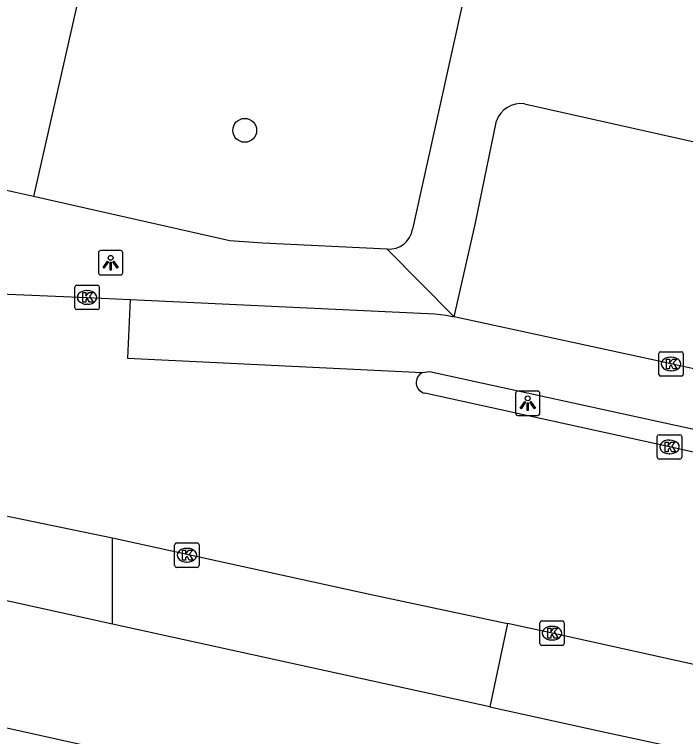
# Model space of a CAD drawing. Extents: x 162172 to 163187, y 382874 to 383684.
# Drawn here: x 163064.08 to 163091.57, y 383050.22 to 383079.81 of the extents above; entities that cross this region are included whole.
import ezdxf

# ---------------------------------------------------------------- set-up
doc = ezdxf.new("R2010")
doc.units = 0
for name, color, linetype in [('IMGEO_Boom', 7, 'Continuous'), ('IMGEO_Fietspad_open', 7, 'Continuous'), ('IMGEO_Groenvoorziening', 7, 'Continuous'), ('IMGEO_Kolk', 7, 'Continuous'), ('IMGEO_Lichtpunt', 7, 'Continuous'), ('IMGEO_Pand', 7, 'Continuous'), ('IMGEO_Rijbaan_lokaal_open', 7, 'Continuous'), ('IMGEO_Voetpad_open', 7, 'Continuous')]:
    doc.layers.add(name, color=color, linetype=linetype)

msp = doc.modelspace()

# ---------------------------------------------------------------- linework, layer by layer
at = {"layer": 'IMGEO_Boom'}
msp.add_circle((163073.513, 383075.062), 0.489, dxfattribs=at)
at = {"layer": 'IMGEO_Fietspad_open'}
for points in [[(163068.825, 383068.129), (163081.303, 383067.542), (163081.762, 383067.487), (163082.089, 383067.416)], [(163093.192, 383065.008), (163090.977, 383065.49), (163082.089, 383067.416)], [(163080.79, 383065.134), (163081.09, 383065.184), (163101.866, 383060.645)]]:
    msp.add_lwpolyline(points, dxfattribs=at)
at = {"layer": 'IMGEO_Groenvoorziening'}
msp.add_lwpolyline([(163067.198, 383082.662), (163064.86, 383072.345)], dxfattribs=at)
at = {"layer": 'IMGEO_Kolk'}
for p, q in [((163066.557, 383067.789), (163066.557, 383068.641)), ((163066.632, 383068.715), (163067.484, 383068.715)), ((163067.558, 383068.641), (163067.558, 383067.789)), ((163067.045, 383068.495), (163067.07, 383068.495)), ((163067.068, 383067.935), (163067.043, 383067.935)), ((163067.484, 383067.715), (163066.632, 383067.715)), ((163090.551, 383065.989), (163091.403, 383065.989)), ((163090.476, 383065.063), (163090.476, 383065.915)), ((163090.964, 383065.769), (163090.989, 383065.769)), ((163091.477, 383065.915), (163091.477, 383065.063)), ((163090.987, 383065.209), (163090.962, 383065.209)), ((163091.403, 383064.989), (163090.551, 383064.989)), ((163090.415, 383061.663), (163090.415, 383062.515)), ((163090.49, 383062.589), (163091.342, 383062.589)), ((163091.416, 383062.515), (163091.416, 383061.663)), ((163090.903, 383062.369), (163090.928, 383062.369)), ((163091.342, 383061.589), (163090.49, 383061.589)), ((163090.926, 383061.809), (163090.901, 383061.809)), ((163070.644, 383057.226), (163070.644, 383058.078)), ((163070.719, 383058.152), (163071.571, 383058.152)), ((163071.645, 383058.078), (163071.645, 383057.226)), ((163071.132, 383057.932), (163071.157, 383057.932)), ((163071.571, 383057.152), (163070.719, 383057.152)), ((163071.155, 383057.372), (163071.13, 383057.372)), ((163085.605, 383054.031), (163085.605, 383054.883)), ((163085.68, 383054.957), (163086.532, 383054.957)), ((163086.093, 383054.737), (163086.118, 383054.737)), ((163086.606, 383054.883), (163086.606, 383054.031)), ((163086.116, 383054.177), (163086.091, 383054.177)), ((163086.532, 383053.957), (163085.68, 383053.957))]:
    msp.add_line(p, q, dxfattribs=at)
for points in [[(163066.557, 383067.789), (163066.557, 383068.641)], [(163066.632, 383068.715), (163067.484, 383068.715)], [(163067.558, 383068.641), (163067.558, 383067.789)], [(163066.878, 383068.415), (163067.001, 383068.415), (163067.001, 383068.264), (163067.131, 383068.415), (163067.295, 383068.415), (163067.149, 383068.264), (163067.302, 383068.015), (163067.15, 383068.015), (163067.065, 383068.179), (163067.001, 383068.112), (163067.001, 383068.015), (163066.878, 383068.015), (163066.878, 383068.415)], [(163067.484, 383067.715), (163066.632, 383067.715)], [(163090.551, 383065.989), (163091.403, 383065.989)], [(163090.476, 383065.063), (163090.476, 383065.915)], [(163090.797, 383065.689), (163090.92, 383065.689), (163090.92, 383065.538), (163091.05, 383065.689), (163091.214, 383065.689), (163091.068, 383065.538), (163091.221, 383065.289), (163091.069, 383065.289), (163090.984, 383065.453), (163090.92, 383065.386), (163090.92, 383065.289), (163090.797, 383065.289), (163090.797, 383065.689)], [(163091.477, 383065.915), (163091.477, 383065.063)], [(163091.403, 383064.989), (163090.551, 383064.989)], [(163090.415, 383061.663), (163090.415, 383062.515)], [(163090.49, 383062.589), (163091.342, 383062.589)], [(163091.416, 383062.515), (163091.416, 383061.663)], [(163090.736, 383062.289), (163090.859, 383062.289), (163090.859, 383062.138), (163090.989, 383062.289), (163091.153, 383062.289), (163091.007, 383062.138), (163091.16, 383061.889), (163091.008, 383061.889), (163090.923, 383062.053), (163090.859, 383061.986), (163090.859, 383061.889), (163090.736, 383061.889), (163090.736, 383062.289)], [(163091.342, 383061.589), (163090.49, 383061.589)], [(163070.644, 383057.226), (163070.644, 383058.078)], [(163070.719, 383058.152), (163071.571, 383058.152)], [(163071.645, 383058.078), (163071.645, 383057.226)], [(163070.965, 383057.852), (163071.088, 383057.852), (163071.088, 383057.701), (163071.218, 383057.852), (163071.382, 383057.852), (163071.236, 383057.701), (163071.389, 383057.452), (163071.237, 383057.452), (163071.152, 383057.616), (163071.088, 383057.549), (163071.088, 383057.452), (163070.965, 383057.452), (163070.965, 383057.852)], [(163071.571, 383057.152), (163070.719, 383057.152)], [(163085.605, 383054.031), (163085.605, 383054.883)], [(163085.68, 383054.957), (163086.532, 383054.957)], [(163086.606, 383054.883), (163086.606, 383054.031)], [(163085.926, 383054.657), (163086.049, 383054.657), (163086.049, 383054.506), (163086.179, 383054.657), (163086.343, 383054.657), (163086.197, 383054.506), (163086.35, 383054.257), (163086.198, 383054.257), (163086.113, 383054.421), (163086.049, 383054.354), (163086.049, 383054.257), (163085.926, 383054.257), (163085.926, 383054.657)], [(163086.532, 383053.957), (163085.68, 383053.957)]]:
    msp.add_lwpolyline(points, dxfattribs=at)
for centre, start, end in [((163066.634, 383068.639), 91.552, 178.448), ((163066.634, 383068.639), 91.552, 178.448), ((163067.482, 383068.639), 1.552, 88.448), ((163067.482, 383068.639), 1.552, 88.448), ((163066.634, 383067.791), 181.552, 268.448), ((163066.634, 383067.791), 181.552, 268.448), ((163067.482, 383067.791), 271.552, 358.448), ((163067.482, 383067.791), 271.552, 358.448), ((163090.553, 383065.913), 91.552, 178.448), ((163090.553, 383065.913), 91.552, 178.448), ((163091.401, 383065.913), 1.552, 88.448), ((163091.401, 383065.913), 1.552, 88.448), ((163090.553, 383065.065), 181.552, 268.448), ((163090.553, 383065.065), 181.552, 268.448), ((163091.401, 383065.065), 271.552, 358.448), ((163091.401, 383065.065), 271.552, 358.448), ((163090.492, 383062.513), 91.552, 178.448), ((163090.492, 383062.513), 91.552, 178.448), ((163091.34, 383062.513), 1.552, 88.448), ((163091.34, 383062.513), 1.552, 88.448), ((163090.492, 383061.665), 181.552, 268.448), ((163090.492, 383061.665), 181.552, 268.448), ((163091.34, 383061.665), 271.552, 358.448), ((163091.34, 383061.665), 271.552, 358.448), ((163070.721, 383058.076), 91.552, 178.448), ((163070.721, 383058.076), 91.552, 178.448), ((163071.569, 383058.076), 1.552, 88.448), ((163071.569, 383058.076), 1.552, 88.448), ((163070.721, 383057.228), 181.552, 268.448), ((163070.721, 383057.228), 181.552, 268.448), ((163071.569, 383057.228), 271.552, 358.448), ((163071.569, 383057.228), 271.552, 358.448), ((163085.682, 383054.881), 91.552, 178.448), ((163085.682, 383054.881), 91.552, 178.448), ((163086.53, 383054.881), 1.552, 88.448), ((163086.53, 383054.881), 1.552, 88.448), ((163085.682, 383054.033), 181.552, 268.448), ((163085.682, 383054.033), 181.552, 268.448), ((163086.53, 383054.033), 271.552, 358.448), ((163086.53, 383054.033), 271.552, 358.448)]:
    msp.add_arc(centre, 0.0765, start, end, dxfattribs=at)
for centre, major_axis, ratio, start_param, end_param in [((163067.044, 383068.215), (-0.387, 0.002), 0.722429, 4.712389, 7.853982), ((163067.069, 383068.215), (-0.39, 0.002), 0.717154, 1.570796, 4.712389), ((163090.963, 383065.489), (-0.387, 0.002), 0.722429, 4.712389, 7.853982), ((163090.988, 383065.489), (-0.39, 0.002), 0.717154, 1.570796, 4.712389), ((163090.902, 383062.089), (-0.387, 0.002), 0.722429, 4.712389, 7.853982), ((163090.927, 383062.089), (-0.39, 0.002), 0.717154, 1.570796, 4.712389), ((163071.131, 383057.652), (-0.387, 0.002), 0.722429, 4.712389, 7.853982), ((163071.156, 383057.652), (-0.39, 0.002), 0.717154, 1.570796, 4.712389), ((163086.092, 383054.457), (-0.387, 0.002), 0.722429, 4.712389, 7.853982), ((163086.117, 383054.457), (-0.39, 0.002), 0.717154, 1.570796, 4.712389)]:
    msp.add_ellipse(centre, major_axis=major_axis, ratio=ratio, start_param=start_param, end_param=end_param, dxfattribs=at)
at = {"layer": 'IMGEO_Lichtpunt'}
for p, q in [((163068.424, 383070.136), (163067.616, 383070.136)), ((163068.424, 383070.136), (163067.616, 383070.136)), ((163067.522, 383070.041), (163067.522, 383069.234)), ((163067.522, 383070.041), (163067.522, 383069.234)), ((163068.518, 383069.234), (163068.518, 383070.041)), ((163068.518, 383069.234), (163068.518, 383070.041)), ((163067.616, 383069.14), (163068.424, 383069.14)), ((163067.616, 383069.14), (163068.424, 383069.14)), ((163084.609, 383064.282), (163084.609, 383063.475)), ((163084.609, 383064.282), (163084.609, 383063.475)), ((163085.511, 383064.377), (163084.703, 383064.377)), ((163085.511, 383064.377), (163084.703, 383064.377)), ((163085.605, 383063.475), (163085.605, 383064.282)), ((163085.605, 383063.475), (163085.605, 383064.282)), ((163084.703, 383063.381), (163085.511, 383063.381)), ((163084.703, 383063.381), (163085.511, 383063.381))]:
    msp.add_line(p, q, dxfattribs=at)
for points in [[(163067.896, 383069.705), (163067.935, 383069.677), (163067.747, 383069.415), (163067.709, 383069.442), (163067.896, 383069.705)], [(163067.998, 383069.657), (163068.045, 383069.657), (163068.045, 383069.335), (163067.998, 383069.335), (163067.998, 383069.657)], [(163068.108, 383069.677), (163068.146, 383069.704), (163068.333, 383069.442), (163068.294, 383069.414), (163068.108, 383069.677)], [(163084.983, 383063.946), (163085.022, 383063.918), (163084.834, 383063.656), (163084.796, 383063.683), (163084.983, 383063.946)], [(163085.085, 383063.898), (163085.132, 383063.898), (163085.132, 383063.576), (163085.085, 383063.576), (163085.085, 383063.898)], [(163085.195, 383063.918), (163085.233, 383063.945), (163085.42, 383063.683), (163085.381, 383063.655), (163085.195, 383063.918)]]:
    msp.add_lwpolyline(points, dxfattribs=at)
for centre in [(163068.021, 383069.839), (163085.108, 383064.08)]:
    msp.add_circle(centre, 0.0994, dxfattribs=at)
for centre, start, end in [((163067.616, 383070.041), 90, 180), ((163067.616, 383070.041), 90, 180), ((163068.424, 383070.041), 0, 90), ((163068.424, 383070.041), 0, 90), ((163067.616, 383069.234), 180, 270), ((163067.616, 383069.234), 180, 270), ((163068.424, 383069.234), 270, 0), ((163068.424, 383069.234), 270, 360), ((163084.703, 383064.282), 90, 180), ((163084.703, 383064.282), 90, 180), ((163085.511, 383064.282), 0, 90), ((163085.511, 383064.282), 0, 90), ((163084.703, 383063.475), 180, 270), ((163084.703, 383063.475), 180, 270), ((163085.511, 383063.475), 270, 0), ((163085.511, 383063.475), 270, 360)]:
    msp.add_arc(centre, 0.0946, start, end, dxfattribs=at)
at = {"layer": 'IMGEO_Pand'}
msp.add_lwpolyline([(163073.528, 383045.327), (163070.025, 383046.107), (163070.646, 383049.031), (163061.84, 383050.987)], dxfattribs=at)
at = {"layer": 'IMGEO_Rijbaan_lokaal_open'}
for points in [[(163061.041, 383068.559), (163061.853, 383068.428), (163067.058, 383068.213), (163068.825, 383068.129)], [(163068.825, 383068.129), (163068.711, 383065.723), (163080.79, 383065.134)], [(163101.445, 383059.739), (163090.916, 383062.089), (163080.888, 383064.291)], [(163059.491, 383060.146), (163068.103, 383058.359)], [(163068.103, 383058.359), (163078.69, 383056.046), (163084.272, 383054.851)], [(163101.592, 383051.043), (163101.354, 383051.086), (163086.106, 383054.458), (163084.272, 383054.851)]]:
    msp.add_lwpolyline(points, dxfattribs=at)
msp.add_arc((163080.987, 383064.73), 0.45, 115.9347, 257.3272, dxfattribs=at)
at = {"layer": 'IMGEO_Voetpad_open'}
for points in [[(163082.486, 383080.514), (163080.391, 383071.008)], [(163064.86, 383072.345), (163063.757, 383072.593), (163053.004, 383075.009), (163034.136, 383079.167), (163033.061, 383079.404)], [(163084.973, 383076.149), (163095.164, 383073.865)], [(163082.089, 383067.416), (163082.948, 383071.199), (163083.826, 383075.447)], [(163079.356, 383070.199), (163074.258, 383070.433), (163072.898, 383070.54), (163064.86, 383072.345)], [(163082.089, 383067.416), (163079.356, 383070.199)], [(163068.099, 383054.827), (163068.103, 383058.359)], [(163068.099, 383054.827), (163062.946, 383055.966), (163057.944, 383057.071)], [(163083.554, 383051.437), (163068.099, 383054.827)], [(163084.272, 383054.851), (163083.554, 383051.437)], [(163083.554, 383051.437), (163088.206, 383050.416), (163090.563, 383049.905), (163100.899, 383047.662), (163102.739, 383047.263)]]:
    msp.add_lwpolyline(points, dxfattribs=at)
for centre, radius, start, end in [((163084.828, 383075.098), 1.061, 82.126, 160.8099), ((163079.439, 383071.159), 0.964, 265.039, 350.9864)]:
    msp.add_arc(centre, radius, start, end, dxfattribs=at)

doc.saveas('drawing.dxf')
